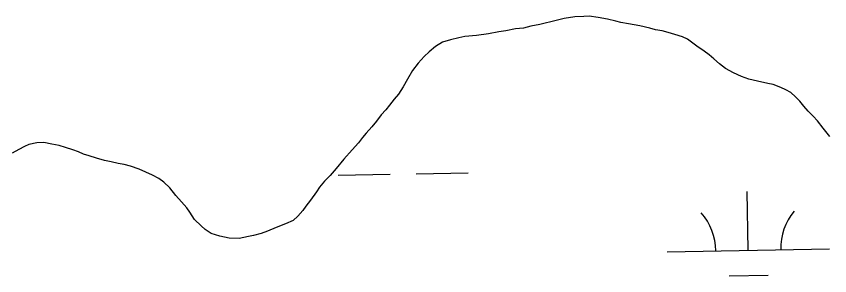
# Model space of a CAD drawing. Extents: x 3925854 to 3964121, y 224593 to 250589.
# Drawn here: x 3933983 to 3934483, y 233115 to 233275 of the extents above; entities that cross this region are included whole.
import ezdxf

# ---------------------------------------------------------------- set-up
doc = ezdxf.new("R2010")
doc.units = 0
doc.layers.add('V-WETL-SWMP', color=7, linetype='Continuous')

msp = doc.modelspace()

# ---------------------------------------------------------------- linework, layer by layer
at = {"layer": 'V-WETL-SWMP'}
for p, q in [((3934314.96, 233272.146), (3934304.897, 233269.715)), ((3934319.914, 233273.283), (3934314.96, 233272.146)), ((3934326.422, 233274.281), (3934319.914, 233273.283)), ((3934332.006, 233274.648), (3934326.422, 233274.281)), ((3934335.264, 233274.682), (3934332.006, 233274.648)), ((3934340.859, 233273.963), (3934335.264, 233274.682)), ((3934346.611, 233272.935), (3934340.859, 233273.963)), ((3934351.745, 233271.746), (3934346.611, 233272.935)), ((3934354.703, 233270.845), (3934351.745, 233271.746)), ((3934290.027, 233266.924), (3934283.986, 233265.776)), ((3934294.832, 233267.439), (3934290.027, 233266.924)), ((3934299.322, 233268.572), (3934294.832, 233267.439)), ((3934304.897, 233269.715), (3934299.322, 233268.572)), ((3934359.368, 233269.962), (3934354.703, 233270.845)), ((3934366.364, 233268.792), (3934359.368, 233269.962)), ((3934372.587, 233267.304), (3934366.364, 233268.792)), ((3934376.01, 233266.408), (3934372.587, 233267.304)), ((3934380.208, 233265.675), (3934376.01, 233266.408)), ((3934255.164, 233261.446), (3934249.899, 233260.306)), ((3934258.88, 233262.26), (3934255.164, 233261.446)), ((3934266.012, 233262.954), (3934258.88, 233262.26)), ((3934273.296, 233263.96), (3934266.012, 233262.954)), ((3934279.647, 233265.111), (3934273.296, 233263.96)), ((3934283.986, 233265.776), (3934279.647, 233265.111)), ((3934383.788, 233264.625), (3934380.208, 233265.675)), ((3934387.989, 233263.581), (3934383.788, 233264.625)), ((3934392.66, 233262.077), (3934387.989, 233263.581)), ((3934395.78, 233260.557), (3934392.66, 233262.077)), ((3934245.104, 233258.705), (3934240.786, 233256.022)), ((3934249.899, 233260.306), (3934245.104, 233258.705)), ((3934398.28, 233258.876), (3934395.78, 233260.557)), ((3934401.566, 233256.271), (3934398.28, 233258.876)), ((3934236.938, 233252.879), (3934233.865, 233249.899)), ((3934240.786, 233256.022), (3934236.938, 233252.879)), ((3934405.943, 233253.212), (3934401.566, 233256.271)), ((3934409.068, 233251.071), (3934405.943, 233253.212)), ((3934233.865, 233249.899), (3934230.025, 233245.98)), ((3934411.889, 233248.462), (3934409.068, 233251.071)), ((3934415.333, 233245.548), (3934411.889, 233248.462)), ((3934230.025, 233245.98), (3934226.659, 233241.29)), ((3934419.087, 233242.638), (3934415.333, 233245.548)), ((3934424.081, 233239.896), (3934419.087, 233242.638)), ((3934226.659, 233241.29), (3934223.609, 233235.982)), ((3934428.916, 233237.617), (3934424.081, 233239.896)), ((3934433.432, 233236.111), (3934428.916, 233237.617)), ((3934223.609, 233235.982), (3934220.864, 233231.298)), ((3934438.721, 233234.924), (3934433.432, 233236.111)), ((3934445.099, 233233.437), (3934438.721, 233234.924)), ((3934448.521, 233232.696), (3934445.099, 233233.437)), ((3934453.04, 233230.88), (3934448.521, 233232.696)), ((3934217.96, 233226.923), (3934215.354, 233223.792)), ((3934220.864, 233231.298), (3934217.96, 233226.923)), ((3934456.313, 233229.517), (3934453.04, 233230.88)), ((3934459.279, 233227.84), (3934456.313, 233229.517)), ((3934462.099, 233225.231), (3934459.279, 233227.84)), ((3934215.354, 233223.792), (3934212.443, 233220.038)), ((3934464.766, 233222.464), (3934462.099, 233225.231)), ((3934467.28, 233219.386), (3934464.766, 233222.464)), ((3934210.144, 233217.221), (3934207.383, 233214.088)), ((3934212.443, 233220.038), (3934210.144, 233217.221)), ((3934469.949, 233216.465), (3934467.28, 233219.386)), ((3934472.929, 233213.391), (3934469.949, 233216.465)), ((3934207.383, 233214.088), (3934204.473, 233210.334)), ((3934475.597, 233210.47), (3934472.929, 233213.391)), ((3934201.561, 233206.735), (3934198.186, 233202.82)), ((3934204.473, 233210.334), (3934201.561, 233206.735)), ((3934479.212, 233206.006), (3934475.597, 233210.47)), ((3934198.186, 233202.82), (3934195.886, 233200.158)), ((3934483.301, 233200.772), (3934479.212, 233206.006)), ((3933995.561, 233197.022), (3933990.761, 233195.886)), ((3933999.906, 233197.066), (3933995.561, 233197.022)), ((3934004.881, 233196.186), (3933999.906, 233197.066)), ((3934193.435, 233197.029), (3934189.444, 233192.643)), ((3934195.886, 233200.158), (3934193.435, 233197.029)), ((3933984.584, 233192.875), (3933980.418, 233190.504)), ((3933987.981, 233194.616), (3933984.584, 233192.875)), ((3933990.761, 233195.886), (3933987.981, 233194.616)), ((3934009.236, 233195.3), (3934004.881, 233196.186)), ((3934013.283, 233194.099), (3934009.236, 233195.3)), ((3934017.644, 233192.592), (3934013.283, 233194.099)), ((3934021.226, 233191.387), (3934017.644, 233192.592)), ((3934024.188, 233190.021), (3934021.226, 233191.387)), ((3934189.444, 233192.643), (3934184.382, 233186.849)), ((3934027.769, 233188.971), (3934024.188, 233190.021)), ((3934032.283, 233187.62), (3934027.769, 233188.971)), ((3934037.265, 233186.12), (3934032.283, 233187.62)), ((3934184.382, 233186.849), (3934179.629, 233181.213)), ((3934041.309, 233185.23), (3934037.265, 233186.12)), ((3934045.663, 233184.343), (3934041.309, 233185.23)), ((3934049.396, 233183.605), (3934045.663, 233184.343)), ((3934053.286, 233182.559), (3934049.396, 233183.605)), ((3934058.581, 233180.751), (3934053.286, 233182.559)), ((3934066.689, 233177.109), (3934058.581, 233180.751)), ((3934070.591, 233174.976), (3934066.689, 233177.109)), ((3934175.949, 233176.83), (3934172.57, 233173.381)), ((3934179.629, 233181.213), (3934175.949, 233176.83)), ((3934180.928, 233177.122), (3934212.923, 233177.704)), ((3934228.92, 233177.995), (3934260.915, 233178.576)), ((3934073.718, 233172.68), (3934070.591, 233174.976)), ((3934077.322, 233169.303), (3934073.718, 233172.68)), ((3934172.57, 233173.381), (3934169.505, 233169.625)), ((3934081.094, 233164.686), (3934077.322, 233169.303)), ((3934167.516, 233166.811), (3934163.842, 233161.808)), ((3934169.505, 233169.625), (3934167.516, 233166.811)), ((3934433.125, 233130.957), (3934432.471, 233166.951)), ((3934084.549, 233160.686), (3934081.094, 233164.686)), ((3934163.842, 233161.808), (3934160.932, 233158.053)), ((3934087.846, 233156.995), (3934084.549, 233160.686)), ((3934089.58, 233154.374), (3934087.846, 233156.995)), ((3934160.932, 233158.053), (3934159.097, 233155.396)), ((3934092.574, 233149.904), (3934089.58, 233154.374)), ((3934156.185, 233151.797), (3934153.264, 233149.129)), ((3934159.097, 233155.396), (3934156.185, 233151.797)), ((3934096.65, 233145.911), (3934092.574, 233149.904)), ((3934148.472, 233147.217), (3934142.754, 233144.831)), ((3934153.264, 233149.129), (3934148.472, 233147.217)), ((3934099.157, 233143.609), (3934096.65, 233145.911)), ((3934102.752, 233141.162), (3934099.157, 233143.609)), ((3934133.634, 233141.323), (3934128.836, 233140.032)), ((3934137.345, 233142.603), (3934133.634, 233141.323)), ((3934142.754, 233144.831), (3934137.345, 233142.603)), ((3934108.045, 233139.509), (3934102.752, 233141.162)), ((3934113.955, 233138.328), (3934108.045, 233139.509)), ((3934120.008, 233138.235), (3934113.955, 233138.328)), ((3934125.739, 233139.38), (3934120.008, 233138.235)), ((3934128.836, 233140.032), (3934125.739, 233139.38)), ((3934383.133, 233130.048), (3934483.117, 233131.866)), ((3934421.408, 233115.311), (3934445.404, 233115.747))]:
    msp.add_line(p, q, dxfattribs=at)
for centre, start, end in [((3934377.883, 233130.428), 0.26988, 41.81354), ((3934488.35, 233132.436), 140.26988, 181.81353)]:
    msp.add_arc(centre, 35.246, start, end, dxfattribs=at)

doc.saveas('drawing.dxf')
